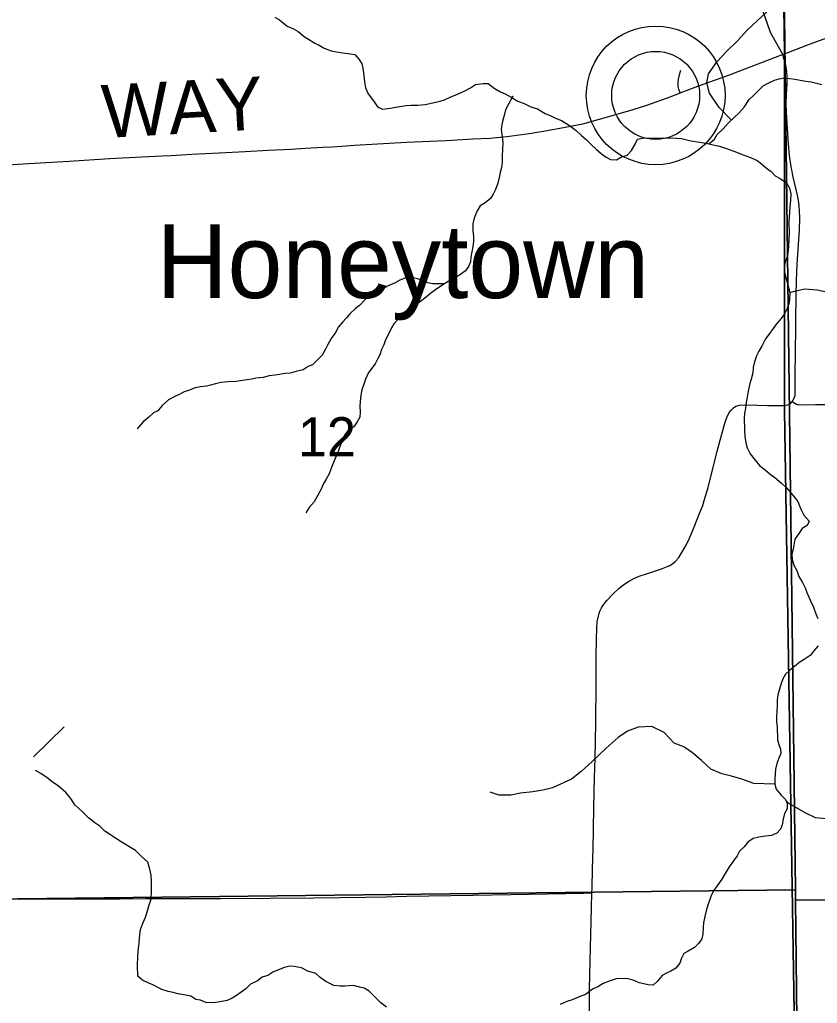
# Model space of a CAD drawing. Extents: x 1985906 to 2360102, y 891258 to 1222054.
# Drawn here: x 2136680 to 2141197, y 1014266 to 1019835 of the extents above; entities that cross this region are included whole.
import ezdxf

# ---------------------------------------------------------------- set-up
doc = ezdxf.new("R2010")
doc.units = 0
for name, color, linetype in [('GM_X_County_Road', 7, 'Continuous'), ('GM_X_County_Road_Text', 7, 'Continuous'), ('GM_X_Minor_River', 7, 'Continuous'), ('GM_X_Section', 7, 'Continuous'), ('GM_X_Section_Text', 7, 'Continuous'), ('GM_X_Township', 7, 'Continuous'), ('GM_X_Township_Road', 7, 'Continuous'), ('GM_X_Unincorporated', 7, 'Continuous'), ('GM_X_Unincorporated_Location', 7, 'Continuous'), ('GM_X_Unincorporated_Text', 7, 'Continuous')]:
    doc.layers.add(name, color=color, linetype=linetype)

msp = doc.modelspace()

# ---------------------------------------------------------------- linework, layer by layer
at = {"layer": 'GM_X_County_Road'}
for points in [[(2141001.5, 1019637.5), (2141137.8, 1019689.9), (2141457.2, 1019807)], [(2140419.6, 1019420.1), (2140536, 1019464.2), (2140699.6, 1019523.5), (2140985.5, 1019631.4), (2141001.5, 1019637.5)], [(2141054, 1017672.7), (2141060, 1017680.5), (2141064.4, 1017688.6), (2141067.7, 1017697.1), (2141069.3, 1017703.1), (2141070.8, 1017710.1), (2141071.7, 1017718.9), (2141071.6, 1017759), (2141072, 1017800.7), (2141072.3, 1017845.9), (2141074, 1017927.2), (2141074.9, 1018118.5), (2141076.6, 1018282.6), (2141080.6, 1018413.7), (2141084, 1018479.3), (2141095.8, 1018643.6), (2141098.3, 1018709.1), (2141096.9, 1018757.6), (2141094.6, 1018778.8), (2141092.3, 1018800.1), (2141084.9, 1018841.1), (2141059.3, 1018952.9), (2141055, 1018974.9), (2141049.7, 1019001.9), (2141040.3, 1019067.1), (2141033.9, 1019132.5), (2141025.8, 1019246.7), (2141022.7, 1019312.1), (2141021, 1019361.3), (2141022.7, 1019410.5), (2141026.8, 1019475.9), (2141026.6, 1019513.9), (2141024.9, 1019540.9), (2141016.2, 1019588.5), (2141008.3, 1019614.6), (2141001.5, 1019637.5)], [(2136552.3, 1019009.2), (2136699.2, 1019018.5), (2136827.2, 1019025.8), (2136960.6, 1019034.5), (2137189, 1019048.5), (2137483.9, 1019064.2), (2137536.4, 1019067), (2137595.9, 1019070.2), (2137655.3, 1019073.4), (2137809.4, 1019081.1), (2137956.5, 1019088.4), (2138086.4, 1019096.3), (2138216.4, 1019102.9), (2138297.8, 1019108.4), (2138395.7, 1019112.7), (2138449.4, 1019116), (2138504.8, 1019119.5), (2138575.3, 1019124), (2138869.9, 1019140.9), (2139095.4, 1019150.9), (2139246.2, 1019159.6), (2139342.2, 1019164.5), (2139439.2, 1019174.3), (2139552.3, 1019188.8), (2139645.9, 1019204.4), (2139759.9, 1019223.8), (2139809.6, 1019233.6), (2139839.8, 1019239.4), (2139869, 1019246.2), (2140043.4, 1019294.9), (2140154.8, 1019326.4), (2140231.3, 1019351.8), (2140369.4, 1019400.8), (2140419.6, 1019420.1)], [(2139920.2, 1014892.1), (2139921.1, 1014918.2), (2139924.5, 1015029.3), (2139927.4, 1015141.3), (2139928.7, 1015247.7), (2139931.5, 1015379.1), (2139936, 1015542.4), (2139939.3, 1015655.5), (2139943.5, 1015851.5), (2139945.4, 1016080.7), (2139945.6, 1016228.4), (2139946.6, 1016326.9), (2139948.1, 1016392.8), (2139950.8, 1016425.9), (2139957.2, 1016458.7), (2139962.1, 1016474.7), (2139968.2, 1016490.3), (2139975.6, 1016505.3), (2139984.3, 1016519.7), (2140004.6, 1016546.3), (2140038.5, 1016582.6), (2140075.1, 1016616.1), (2140101.1, 1016636.6), (2140128.7, 1016655.2), (2140157.9, 1016671.1), (2140188.4, 1016684.4), (2140235.3, 1016700.4), (2140297.8, 1016719.7), (2140315.6, 1016726.1), (2140343.3, 1016737.4), (2140357.6, 1016743.7), (2140376.4, 1016755.4), (2140392, 1016767.6), (2140413.7, 1016791), (2140425, 1016808.4), (2140449.4, 1016850), (2140468.5, 1016887.4), (2140498, 1016957.7), (2140532.5, 1017046), (2140547.9, 1017085.5), (2140555.9, 1017112.1), (2140578.2, 1017187.5), (2140630.6, 1017391.8), (2140673.1, 1017550.7), (2140684.1, 1017582), (2140697.7, 1017611.8), (2140708.7, 1017625.1), (2140723.2, 1017638.5), (2140735.2, 1017646.2), (2140756.9, 1017652.3), (2140786.5, 1017654), (2140858.5, 1017652.7), (2140914.9, 1017651.6), (2140954.8, 1017650.9), (2141004.2, 1017651.2), (2141020, 1017652.6), (2141029, 1017654.4), (2141035.7, 1017656.6), (2141041.5, 1017660), (2141046.8, 1017664.5), (2141051.4, 1017669.4), (2141054, 1017672.7)], [(2135845.3, 1014845.8), (2136130.4, 1014850.6), (2136376.3, 1014854.6), (2136524, 1014855.8), (2136753.1, 1014857.1), (2137016.2, 1014858), (2137245.9, 1014858.7), (2137393.6, 1014858.9), (2137459.3, 1014859), (2137606.8, 1014859.1), (2137820.2, 1014860.3), (2138099.2, 1014861.2), (2138345.2, 1014864), (2138493.1, 1014865.1), (2138640.7, 1014867.4), (2138755.5, 1014869.9), (2138870.4, 1014872.4), (2139247.4, 1014878.9), (2139460.6, 1014882.7), (2139772.4, 1014888.2), (2139874.3, 1014890.7), (2139907.7, 1014891.7), (2139920.2, 1014892.1)], [(2140158.3, 1012227.3), (2140117.5, 1012412.1), (2140064.5, 1012652.5), (2140038.1, 1012781.1), (2140001.8, 1012941.1), (2139969.6, 1013102.2), (2139940.7, 1013247.2), (2139929.8, 1013312), (2139922.3, 1013377.5), (2139917.5, 1013443.2), (2139914.1, 1013541.7), (2139911.7, 1013771.6), (2139909.9, 1013984.8), (2139907.4, 1014083.2), (2139906.9, 1014263.6), (2139907.6, 1014345.6), (2139909, 1014427.7), (2139914.1, 1014657.4), (2139917.8, 1014804.9), (2139920.2, 1014892.1)]]:
    msp.add_lwpolyline(points, dxfattribs=at)
at = {"layer": 'GM_X_Minor_River'}
for points in [[(2140710.4, 1019266.4), (2140641.6, 1019338.6), (2140587.1, 1019418.3), (2140570.7, 1019478.2), (2140580.3, 1019528.4), (2140629.8, 1019598.8), (2140683.5, 1019655.3), (2140745, 1019715.8), (2140800.6, 1019776.3), (2140856.2, 1019828.8), (2140915.9, 1019883.3), (2140975.5, 1019931.8), (2141033, 1019998.3), (2141070.5, 1020074.7), (2141100, 1020147), (2141129.5, 1020217.3), (2141209.1, 1020276), (2141262.9, 1020302.4), (2141314.8, 1020324.8), (2141380.7, 1020325.3), (2141448.9, 1020297.8), (2141507, 1020292.2), (2141560.9, 1020298.6)], [(2138125.7, 1019850.1), (2138152, 1019834.4), (2138194.6, 1019798.8), (2138231, 1019783.3), (2138257.3, 1019767.6), (2138291.8, 1019740), (2138316.1, 1019724.2), (2138350.5, 1019702.6), (2138376.8, 1019690.9), (2138405.1, 1019673.3), (2138443.5, 1019657.8), (2138485.7, 1019650.3), (2138524, 1019644.8), (2138554.1, 1019641.2), (2138578.3, 1019637.5)], [(2138578.3, 1019637.5), (2138602.7, 1019609.7), (2138617.1, 1019585.8), (2138623.5, 1019559.9), (2138628, 1019519.8), (2138632.5, 1019483.8), (2138639, 1019449.8), (2138653.5, 1019415.8), (2138684.1, 1019376.2), (2138706.6, 1019342.4), (2138734.9, 1019328.7), (2138779, 1019333.3), (2138831.1, 1019344), (2138869.2, 1019348.5), (2138897.3, 1019350.9), (2138935.4, 1019351.4), (2138975.5, 1019354), (2139019.6, 1019364.6), (2139061.7, 1019373.2), (2139085.6, 1019381.5), (2139121.6, 1019398), (2139145.5, 1019408.4), (2139175.5, 1019420.8), (2139201.4, 1019433.2), (2139233.4, 1019449.7), (2139261.2, 1019468.1), (2139305.3, 1019474.7), (2139333.5, 1019473), (2139367.9, 1019447.4), (2139402.4, 1019425.8), (2139428.6, 1019416.2), (2139463, 1019396.6), (2139501.4, 1019373), (2139539.8, 1019359.5), (2139574.1, 1019341.9), (2139612.4, 1019330.4), (2139654.9, 1019304.8), (2139687.2, 1019291.2), (2139713.5, 1019277.5), (2139747.8, 1019264), (2139794.4, 1019236.5), (2139830.9, 1019206.9), (2139861.4, 1019179.2), (2139889.8, 1019155.5), (2139918.3, 1019125.8), (2139944.7, 1019102.1), (2139975.2, 1019076.5), (2140001.5, 1019056.8), (2140025.8, 1019043), (2140060, 1019041.5), (2140083.9, 1019055.8), (2140119.9, 1019068.4), (2140145.6, 1019094.8), (2140165.2, 1019131.1), (2140178.9, 1019159.4), (2140207, 1019163.8), (2140351.5, 1019165.7), (2140399.8, 1019164.3), (2140427.9, 1019162.7), (2140480.3, 1019149.4), (2140532.6, 1019142), (2140574.8, 1019134.6), (2140615.1, 1019125.1), (2140643.3, 1019119.4), (2140677.6, 1019107.9), (2140724, 1019090.4), (2140776.5, 1019069.1), (2140818.9, 1019055.6), (2140857.2, 1019038.1), (2140881.6, 1019018.3), (2140910, 1018994.6), (2140936.4, 1018974.9), (2140958.8, 1018951.2), (2140987.1, 1018935.5), (2141023.5, 1018911.9), (2141040, 1018882), (2141046.4, 1018850), (2141044.9, 1018811.9), (2141041.4, 1018773.8), (2141039.7, 1018745.7), (2141036.4, 1018691.5), (2141037.3, 1018627.3), (2141035.7, 1018595.2), (2141034.3, 1018549), (2141030.7, 1018512.9), (2141025, 1018488.8), (2141015.3, 1018462.5), (2141009.6, 1018434.4), (2141012, 1018404.3), (2141022.6, 1018362.4), (2141033.2, 1018320.4), (2141041.7, 1018286.4), (2141040.1, 1018250.3), (2141036.4, 1018226.2), (2141024.8, 1018195.9), (2141011.1, 1018169.7), (2140993.3, 1018143.4), (2140965.6, 1018112.9), (2140947.9, 1018086.6), (2140922.2, 1018052.2), (2140904.5, 1018027.9)], [(2140583.4, 1019132.6), (2140614.7, 1019159.2), (2140630.4, 1019185.5), (2140664.1, 1019218), (2140691.9, 1019248.5), (2140727.5, 1019283), (2140753.4, 1019305.4), (2140783, 1019339.9), (2140810.6, 1019382.4), (2140838.4, 1019406.8), (2140862.2, 1019433.2), (2140889.9, 1019459.7), (2140921.8, 1019478.2), (2140953.8, 1019492.6), (2140981.8, 1019501), (2141007.8, 1019505.4), (2141072.2, 1019498.2), (2141100.3, 1019492.6), (2141132.6, 1019487), (2141162.7, 1019483.4), (2141223.2, 1019468.1)], [(2139467.5, 1019393.8), (2139472.9, 1019402.7), (2139449.4, 1019360.3), (2139431.8, 1019323.9), (2139424.2, 1019291.8), (2139416.5, 1019265.6), (2139410.8, 1019241.4), (2139407.1, 1019213.3), (2139411.7, 1019171.2), (2139416.1, 1019139.2), (2139414.6, 1019103.1), (2139413.1, 1019062.9), (2139411.5, 1019028.8), (2139407.9, 1018998.7), (2139400.2, 1018970.5), (2139394.6, 1018942.4), (2139386.9, 1018910.2), (2139375.4, 1018873.9), (2139361.6, 1018847.7), (2139345.9, 1018823.4), (2139316.1, 1018798.9), (2139288.2, 1018780.5), (2139270.5, 1018752.2), (2139253, 1018711.8), (2139245.3, 1018679.7), (2139245.8, 1018641.5), (2139250.3, 1018607.5), (2139250.7, 1018579.4), (2139247, 1018551.3), (2139241.4, 1018521.2), (2139235.7, 1018491), (2139232.1, 1018464.9), (2139222.4, 1018438.7), (2139204.6, 1018412.4), (2139170.8, 1018387.8), (2139146.9, 1018375.5), (2139120.9, 1018363.1), (2139091.1, 1018342.7), (2139059.2, 1018322.2), (2139035.3, 1018305.8), (2139007.4, 1018287.4), (2138981.6, 1018265), (2138957.8, 1018244.6), (2138928, 1018222.2), (2138898.1, 1018203.7), (2138872.2, 1018187.3), (2138820.6, 1018138.5), (2138798.8, 1018114.1), (2138785.1, 1018089.9), (2138767.5, 1018051.5), (2138751.8, 1018023.2), (2138742.1, 1017995), (2138728.4, 1017968.8), (2138718.8, 1017938.6), (2138707.1, 1017912.3), (2138693.4, 1017886.1), (2138673.6, 1017861.8), (2138653.9, 1017833.4), (2138638.3, 1017799.1), (2138628.6, 1017770.9), (2138616.9, 1017738.7), (2138611.3, 1017708.5), (2138607.7, 1017674.4), (2138606.1, 1017646.2), (2138608.5, 1017614.2), (2138606.9, 1017584.1), (2138591.2, 1017557.8), (2138571.5, 1017529.5), (2138543.5, 1017515.1), (2138525.8, 1017490.8), (2138508, 1017464.4), (2138500.4, 1017438.3), (2138488.7, 1017408), (2138479, 1017379.8), (2138467.3, 1017351.6), (2138451.8, 1017315.3), (2138442, 1017291.1), (2138432.3, 1017264.9), (2138414.6, 1017234.5), (2138398.9, 1017206.3), (2138387.3, 1017178), (2138365.7, 1017139.6), (2138348, 1017105.3), (2138318.3, 1017072.8), (2138300.7, 1017042.5)], [(2139086.8, 1018339.9), (2139048.9, 1018340.1), (2139016.8, 1018339.7), (2138990.6, 1018345.3), (2138964.4, 1018355), (2138934.1, 1018368.6), (2138899.9, 1018376.2), (2138865.8, 1018373.8), (2138831.8, 1018361.3), (2138801.9, 1018342.8), (2138769.9, 1018330.4), (2138738, 1018313.9), (2138692.1, 1018293.2), (2138664.2, 1018274.8), (2138632.5, 1018246.3), (2138604.7, 1018217.8), (2138578.9, 1018197.4), (2138551.1, 1018171), (2138531.3, 1018146.7), (2138507.6, 1018122.3), (2138485.8, 1018095.9), (2138466.2, 1018059.6), (2138448.4, 1018035.2), (2138424.8, 1017996.8), (2138411.1, 1017970.6), (2138393.5, 1017936.2), (2138369.7, 1017913.9), (2138338, 1017881.3), (2138314, 1017871), (2138286.1, 1017852.6), (2138252.1, 1017846.1), (2138212.1, 1017833.5), (2138182, 1017831.1), (2138151.9, 1017826.7), (2138123.9, 1017822.3), (2138091.8, 1017817.9), (2138057.8, 1017809.4), (2138017.7, 1017804.9), (2137993.6, 1017800.5), (2137965.6, 1017796.2), (2137905.4, 1017787.3), (2137861.3, 1017784.8), (2137819.2, 1017780.2), (2137789.2, 1017773.8), (2137761.1, 1017765.4), (2137737.1, 1017761), (2137703, 1017756.6), (2137673, 1017750.2), (2137641, 1017737.7), (2137611, 1017727.3), (2137587.1, 1017714.9), (2137559.1, 1017702.5), (2137523.3, 1017682), (2137487.5, 1017651.4), (2137461.8, 1017621), (2137437.9, 1017608.6), (2137412.1, 1017584.2), (2137378.3, 1017557.7), (2137344.6, 1017519.1)], [(2141040.7, 1018290.3), (2141070.7, 1018298.6), (2141124.6, 1018311), (2141196.6, 1018305.5), (2141248.7, 1018293.9), (2141304.8, 1018280.3), (2141354.8, 1018274.7), (2141430.8, 1018279.3), (2141504.6, 1018305.9), (2141570.3, 1018340.4)], [(2140904.5, 1018027.9), (2140882.9, 1017987.4), (2140865.2, 1017959.1), (2140853.5, 1017932.9), (2140841.9, 1017898.7), (2140834.3, 1017866.5), (2140832.6, 1017836.4), (2140823.1, 1017800.1), (2140815.3, 1017776), (2140805.9, 1017731.7), (2140800.3, 1017697.5), (2140794.7, 1017667.4), (2140791.1, 1017635.2), (2140785.4, 1017605.1), (2140783.7, 1017581), (2140784.6, 1017512.8), (2140787.1, 1017474.7), (2140791.6, 1017438.7), (2140800, 1017410.7), (2140816.5, 1017376.8), (2140845.1, 1017341.1), (2140869.6, 1017311.4), (2140902, 1017285.7), (2140930.4, 1017262), (2140956.8, 1017242.3), (2140993.4, 1017210.7), (2141021.8, 1017185), (2141046.3, 1017157.3), (2141066.7, 1017133.5), (2141087.1, 1017107.7), (2141095.4, 1017083.7), (2141105.8, 1017059.8), (2141120.2, 1017029.9), (2141150.8, 1016996.2), (2141139, 1016972), (2141111.2, 1016953.6), (2141093.4, 1016925.3), (2141069.7, 1016894.8), (2141060.5, 1016836.6), (2141052.8, 1016808.4), (2141055.2, 1016778.3), (2141063.6, 1016746.4), (2141082.1, 1016716.5), (2141092.6, 1016682.6), (2141113.1, 1016648.7), (2141127.5, 1016618.8), (2141137.9, 1016592.9), (2141158.6, 1016545), (2141175.2, 1016509.2), (2141189.7, 1016471.3), (2141200.1, 1016445.3)], [(2141202.1, 1016290.9), (2141178.3, 1016262.5), (2141156.6, 1016236.2), (2141122.7, 1016213.6), (2141098.9, 1016197.3), (2141069, 1016174.8), (2141041.2, 1016152.4), (2141017.4, 1016130), (2141001.7, 1016103.7), (2140990.1, 1016071.5), (2140982.4, 1016045.3), (2140972.7, 1016013.1), (2140969.1, 1015982.9), (2140969.6, 1015948.9), (2140967.9, 1015922.8), (2140966.4, 1015884.6), (2140966.7, 1015858.6), (2140969.1, 1015832.5), (2140969.4, 1015808.5), (2140971.7, 1015784.4), (2140972, 1015758.3), (2140978.4, 1015732.4), (2140988.8, 1015704.4), (2140991.1, 1015680.4), (2140979.4, 1015654.2), (2140967.7, 1015623.9), (2140960.1, 1015591.7), (2140958.5, 1015563.6), (2140956.9, 1015533.5), (2140957.2, 1015507.4), (2140963.6, 1015479.4), (2140992.1, 1015445.7), (2141016.6, 1015420), (2141027.2, 1015399.5), (2141027.3, 1015368), (2141011.6, 1015341.7), (2141003.9, 1015309.5), (2140998.3, 1015277.3), (2140988.6, 1015253.2), (2140968.8, 1015228.8), (2140936.9, 1015216.4), (2140902.8, 1015211.9), (2140866.7, 1015207.4), (2140834.7, 1015198.9), (2140802.8, 1015178.5), (2140783.1, 1015152.1)], [(2136758.3, 1015662.1), (2136930.8, 1015830.9)], [(2140957.2, 1015507.4), (2140837.9, 1015511.5), (2140769.8, 1015535), (2140711.6, 1015552.6), (2140655.6, 1015566.2), (2140593.4, 1015591.8), (2140541.1, 1015641.4), (2140490.8, 1015685.1), (2140440.6, 1015718.8), (2140386.4, 1015738.4), (2140330, 1015800), (2140259.8, 1015833.5), (2140181.8, 1015828.9), (2140122, 1015806.5), (2140070.2, 1015772), (2140000.7, 1015711.4), (2139919.2, 1015632.7), (2139859.6, 1015578.2), (2139805.9, 1015535.8), (2139698.3, 1015486.9), (2139642.4, 1015472.5), (2139586.4, 1015464), (2139516.5, 1015455.5), (2139460.6, 1015445.1), (2139394.6, 1015444.6), (2139344.5, 1015462.2)], [(2137703.9, 1014284.8), (2137677.7, 1014288.4), (2137649.4, 1014306.1), (2137621.2, 1014311.8), (2137574.9, 1014319.2), (2137548.7, 1014326.8), (2137520.5, 1014332.5), (2137484.2, 1014344), (2137433.7, 1014371.4), (2137377.1, 1014394.8), (2137348.7, 1014420.4), (2137347.9, 1014480.6), (2137349.2, 1014532.8), (2137350.9, 1014560.9), (2137356.3, 1014609.1), (2137359.7, 1014655.2), (2137363.3, 1014683.4), (2137375, 1014713.6), (2137392.5, 1014754), (2137406, 1014796.3), (2137413.7, 1014824.4), (2137423.4, 1014850.7), (2137426.9, 1014888.8), (2137426.1, 1014957), (2137423.6, 1014991), (2137417.1, 1015025.1), (2137404.6, 1015065), (2137366, 1015100.6), (2137335.4, 1015132.3), (2137307.1, 1015147.9), (2137260.5, 1015177.4), (2137228.2, 1015197), (2137161.3, 1015240.3), (2137132.8, 1015270), (2137104.5, 1015287.7), (2137070, 1015317.3), (2137033.4, 1015352.9), (2136992.7, 1015390.5), (2136970.2, 1015426.3), (2136941.6, 1015460), (2136896.9, 1015497.5), (2136870.6, 1015515.2), (2136836.1, 1015542.8), (2136799.6, 1015568.4), (2136769.3, 1015584)], [(2141019.9, 1015413.6), (2141034.5, 1015400.4), (2141131, 1015345.5), (2141185.2, 1015317.9), (2141249.2, 1015312.3), (2141315, 1015340.9), (2141392.9, 1015355.5), (2141454.9, 1015345.9), (2141531.2, 1015308.4), (2141585.3, 1015290.8)], [(2140783.1, 1015152.1), (2140757.3, 1015127.7), (2140743.6, 1015101.5), (2140721.9, 1015073.1), (2140698.2, 1015038.7), (2140674.6, 1015002.3), (2140656.9, 1014969.9), (2140633.2, 1014937.5), (2140609.6, 1014903.1), (2140594, 1014870.8), (2140576.5, 1014822.5), (2140566.9, 1014790.2), (2140559.3, 1014758), (2140551.7, 1014721.8), (2140550, 1014695.8), (2140548.5, 1014657.6), (2140542.8, 1014631.5), (2140525.1, 1014605.2), (2140501.3, 1014582.8), (2140465.4, 1014562.2), (2140441.5, 1014547.9), (2140427.8, 1014521.6), (2140418.1, 1014493.4), (2140396.4, 1014465.1), (2140368.5, 1014448.6), (2140342.5, 1014436.3), (2140318.6, 1014423.9), (2140292.9, 1014391.5), (2140267.1, 1014369.1), (2140239, 1014370.7), (2140214.8, 1014376.4), (2140188.6, 1014382.1), (2140154.3, 1014397.7), (2140116, 1014407.2), (2140057.8, 1014404.4), (2140023.8, 1014393.9), (2139983.8, 1014379.3), (2139954, 1014358.9), (2139924, 1014346.4), (2139884.3, 1014315.8), (2139848.3, 1014303.3), (2139808.3, 1014286.8), (2139778.3, 1014276.3), (2139740.4, 1014259.8)], [(2138756.6, 1014244.7), (2138724.2, 1014268.3), (2138693.6, 1014302), (2138659.1, 1014335.6), (2138630.7, 1014351.3), (2138606.6, 1014357), (2138570.3, 1014366.5), (2138522.1, 1014363.9), (2138494, 1014363.5), (2138459.8, 1014367.1), (2138413.4, 1014390.5), (2138380.9, 1014412.1), (2138356.5, 1014435.9), (2138312.2, 1014449.3), (2138275.8, 1014466.9), (2138233.5, 1014474.3), (2138205.4, 1014476), (2138179.4, 1014469.6), (2138145.4, 1014455.1), (2138113.5, 1014442.7), (2138085.6, 1014424.2), (2138053.6, 1014413.8), (2138025.8, 1014393.4), (2137987.8, 1014374.8), (2137960.1, 1014348.4), (2137908.3, 1014311.6), (2137882.4, 1014295.2), (2137854.5, 1014282.8), (2137804.4, 1014272.1), (2137774.3, 1014269.7), (2137734.2, 1014271.1), (2137703.9, 1014284.8)]]:
    msp.add_lwpolyline(points, dxfattribs=at)
at = {"layer": 'GM_X_Section'}
for points in [[(2141004.5, 1020248.3), (2141007.1, 1020154.3), (2141073.8, 1014909.6), (2135850.9, 1014849.1), (2135768, 1020137.7)], [(2141007.1, 1020154.3), (2144733.4, 1020193.5), (2144828.1, 1014870.9), (2141074.1, 1014849.6), (2141073.8, 1014909.6)], [(2141073.8, 1014909.6), (2141074.1, 1014849.6), (2141132.9, 1009584.8), (2135869.9, 1009550.1), (2135850.9, 1014849.1)], [(2141074.1, 1014849.6), (2144828.1, 1014870.9), (2144878.5, 1009582.1), (2141132.9, 1009584.8)]]:
    msp.add_lwpolyline(points, close=True, dxfattribs=at)
at = {"layer": 'GM_X_Township'}
for points in [[(2131125.3, 1025495.7), (2135644.8, 1025556.9), (2135959.6, 1025551.2), (2140910.9, 1025638.8), (2140957.9, 1024059.1), (2140992.6, 1021457.6), (2140989.6, 1021008.1), (2140995.6, 1020742.8), (2140996.5, 1020683.7), (2141011.9, 1019647.4), (2141011.9, 1019058.8), (2141011, 1017657), (2141011, 1017622.9), (2141097.8, 1012223.7), (2141126.9, 1009599), (2140462.9, 1009595.7), (2137186.3, 1009553.5), (2135789.3, 1009523.9), (2133580.3, 1009513.3), (2133246.9, 1009511.7)], [(2141186.6, 998951), (2141184.7, 999312.3), (2141166.1, 1001591.7), (2141179.8, 1004952.8), (2141126.9, 1009599), (2141097.8, 1012223.7), (2141011, 1017622.9), (2141011, 1017657), (2141011.9, 1019058.8), (2141011.9, 1019647.4), (2140996.5, 1020683.7), (2140995.6, 1020742.8), (2140989.6, 1021008.1), (2140992.6, 1021457.6), (2140957.9, 1024059.1), (2140910.9, 1025638.8)]]:
    msp.add_lwpolyline(points, dxfattribs=at)
at = {"layer": 'GM_X_Township_Road'}
for points in [[(2141001.5, 1019637.5), (2140931.1, 1019761.6), (2140912.3, 1019816.8), (2140867, 1019945.2), (2140850.6, 1019995.1), (2140835.5, 1020042.4), (2140822.6, 1020090.2), (2140818.6, 1020110.2)], [(2140419.6, 1019420.1), (2140412.2, 1019442.5), (2140409.9, 1019456.3), (2140408.9, 1019472.9), (2140409.8, 1019482.2), (2140411.6, 1019498.6), (2140418.1, 1019530.3), (2140423.7, 1019549.4)], [(2141054, 1017672.7), (2141069.8, 1017663.7), (2141080.1, 1017659), (2141085.1, 1017657.2), (2141090.3, 1017656.2), (2141099.1, 1017655.4), (2141187.7, 1017656.4), (2141269.5, 1017656.9)]]:
    msp.add_lwpolyline(points, dxfattribs=at)
at = {"layer": 'GM_X_Unincorporated'}
for radius in [392.8, 249]:
    msp.add_circle((2140281.7, 1019406.5), radius, dxfattribs=at)
at = {"layer": 'GM_X_Unincorporated_Location'}
msp.add_line((2140281.7, 1019406.5), (2140281.7, 1019406.5), dxfattribs=at)

# ---------------------------------------------------------------- texts
at = {"layer": 'GM_X_County_Road_Text'}
msp.add_text('WAY', height=300, rotation=3.164, dxfattribs=at).set_placement((2137152.6, 1019164.7))
at = {"layer": 'GM_X_Section_Text'}
msp.add_text('12', height=221, rotation=0, dxfattribs=at).set_placement((2138255.3, 1017363.7))
at = {"layer": 'GM_X_Unincorporated_Text'}
msp.add_text('Honeytown', height=417, rotation=0, dxfattribs=at).set_placement((2137454.5, 1018259.1))

doc.saveas('drawing.dxf')
